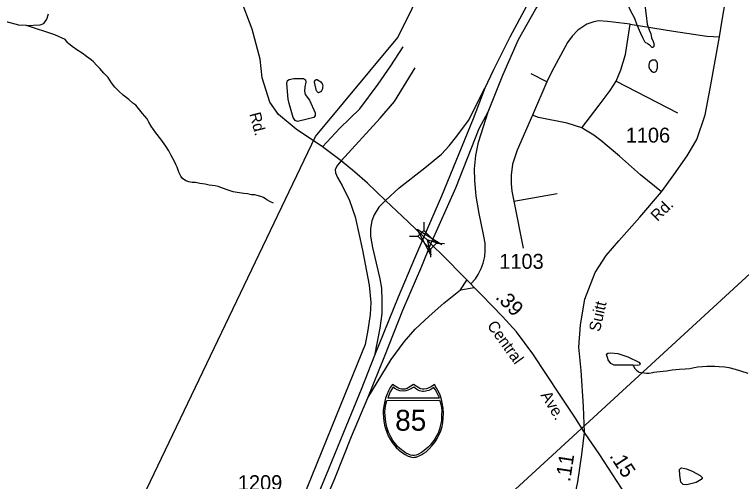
# Model space of a CAD drawing. Extents: x 2056842 to 2160602, y 826753 to 1016856.
# Drawn here: x 2071589 to 2077674, y 860868 to 864781 of the extents above; entities that cross this region are included whole.
import ezdxf

# ---------------------------------------------------------------- set-up
doc = ezdxf.new("R2010")
doc.units = 0
for name, color, linetype in [('Exist Hydrographic Creek Single Shore', 7, 'Continuous'), ('Exist Hydrographic Misc Water Feature', 7, 'Continuous'), ('Exist Road Non-System Type 51', 7, 'Continuous'), ('Exist Road Primary Interstate Divided Center Attributed', 7, 'Continuous'), ('Exist Road Primary Interstate Ramp 1 Lane Attributed', 7, 'Continuous'), ('Exist Road Primary Interstate Shield CELL', 7, 'Continuous'), ('Exist Road Primary Interstate Shield Number Label', 7, 'Continuous'), ('Exist Road Primary US Service Attributed', 7, 'Continuous'), ('Exist Road Secondary Mileage Hundredths English Label', 7, 'Continuous'), ('Exist Road Secondary Structure Standard Bridge Attributed CELL', 7, 'Continuous'), ('Exist Road Secondary Structure Standard Bridge CELL', 7, 'Continuous'), ('Exist Road Secondary Type 51 Attributed', 7, 'Continuous'), ('Exist Road Secondary Type 51 Label', 7, 'Continuous'), ('Exist Road Secondary Type 51 Number Label', 7, 'Continuous'), ('Exist Utilities Gas Line', 7, 'Continuous'), ('Exist Utilities Telephone Line', 7, 'Continuous')]:
    doc.layers.add(name, color=color, linetype=linetype)

msp = doc.modelspace()

# ---------------------------------------------------------------- linework, layer by layer
at = {"layer": 'Exist Hydrographic Creek Single Shore'}
for points in [[(2071688.4, 864687.6), (2071804.4, 864693.8), (2071834.2, 864705.8), (2071858.2, 864741.9), (2071874.1, 864785.8)], [(2071688.4, 864687.6), (2071624.3, 864691.4), (2071522.3, 864719.3), (2071470.3, 864741.1), (2071430.2, 864737), (2071402.4, 864724.9), (2071372.4, 864697), (2071312.3, 864692.8), (2071212.5, 864646.6), (2071176.5, 864618.6), (2071110.7, 864540.5)], [(2073756.1, 863201.2), (2073732.1, 863210.9), (2073702.2, 863226.8), (2073692.1, 863232.9), (2073671.8, 863246.9), (2073650.1, 863256.7), (2073620.2, 863264.9), (2073599.9, 863268.8), (2073573.8, 863270.7), (2073537.7, 863278.6), (2073508, 863280.7), (2073451.8, 863288.3), (2073418, 863296.3), (2073376.1, 863310.4), (2073338, 863324.3), (2073293.9, 863340.3), (2073267.7, 863346.3), (2073217.8, 863352.2), (2073184.2, 863359.8), (2073139.7, 863366.2), (2073103.8, 863372), (2073075.5, 863373.8), (2073047.7, 863379.7), (2073021.8, 863387.7), (2072996, 863405.7), (2072979.8, 863425.7), (2072967.7, 863453.5), (2072959.9, 863477.4), (2072949.8, 863501.6), (2072937.7, 863525.4), (2072925.2, 863555.6), (2072901.4, 863599.4), (2072879.7, 863639.3), (2072855.5, 863677.4), (2072813.3, 863735.4), (2072772.9, 863789.4), (2072732.9, 863845.4), (2072713.2, 863879.2), (2072698.7, 863907), (2072658.9, 863951.2), (2072602.9, 864020.9), (2072578.7, 864038.7), (2072544.5, 864068.7), (2072498.7, 864104.4), (2072460.6, 864138.6), (2072428.4, 864172.7), (2072400.5, 864208.6), (2072372, 864252.3), (2072336.3, 864290.1), (2072302.3, 864328.2), (2072276.4, 864354.4), (2072250.4, 864384.3), (2072230.1, 864400), (2072189.9, 864430), (2072156.1, 864455.8), (2072117.9, 864479.9), (2072072, 864512), (2072041.9, 864537.7), (2072033.9, 864543.8)], [(2076766.3, 861843.9), (2076770.6, 861835.6), (2076780.8, 861815.8), (2076794.8, 861799.9), (2076808.7, 861789.6), (2076816.7, 861784), (2076830.9, 861781.8), (2076838.4, 861781.9), (2076858.7, 861778), (2076878.8, 861776.2), (2076903, 861776.2), (2076932.6, 861782.2), (2076940.6, 861784.3), (2076990.4, 861788.5), (2077046.8, 861794.5), (2077094.8, 861804.7), (2077154.4, 861809.1), (2077202.4, 861813.2), (2077242.6, 861815.1), (2077278.5, 861823.1), (2077308.4, 861829.6), (2077348.2, 861831.7), (2077384.7, 861833.4), (2077416.5, 861833.8), (2077452.6, 861833.6), (2077488.5, 861831.9), (2077534.6, 861830.1), (2077568.4, 861822.2), (2077620.5, 861810.2), (2077666.7, 861796.4), (2077726.7, 861774.6)]]:
    msp.add_lwpolyline(points, dxfattribs=at)
at = {"layer": 'Exist Hydrographic Misc Water Feature'}
for points in [[(2076859.6, 864903.1), (2076853.4, 864915), (2076825.3, 864917.2), (2076801.1, 864922.9), (2076765.4, 864922.6), (2076741.5, 864917), (2076725.7, 864910.8), (2076717.3, 864898.7), (2076719.5, 864870.8), (2076741.9, 864816.7), (2076778, 864750.8), (2076798.1, 864694.9), (2076828, 864625.1), (2076848.3, 864583), (2076862.4, 864555.4)], [(2076859.6, 864903.1), (2076865.7, 864870.9), (2076869.4, 864835.5), (2076877.8, 864771.3), (2076886, 864699.5), (2076902, 864651.1), (2076914.3, 864619.3), (2076922.1, 864585.2), (2076936.3, 864555.5)], [(2072033.9, 864543.8), (2072011.3, 864571.6), (2071926, 864611.2), (2071687.7, 864688.3)], [(2076936.3, 864555.5), (2076940.6, 864537.4), (2076940.4, 864533.4), (2076942.6, 864527.4), (2076940.4, 864519.2), (2076940.4, 864513.5), (2076938.3, 864509.3), (2076936.1, 864505.2), (2076930.1, 864503.3), (2076925.8, 864503.1), (2076921.9, 864507), (2076917.8, 864513.2), (2076913.3, 864519.3), (2076903.2, 864524.8), (2076894.4, 864531.4), (2076886.8, 864537), (2076874.3, 864543.4), (2076862.4, 864555.4)], [(2076970.3, 864373.1), (2076966.8, 864385.4), (2076960.5, 864393.2), (2076954.3, 864397), (2076944.5, 864399.3), (2076938.5, 864399), (2076926.2, 864397.2), (2076914.5, 864390.8), (2076908.4, 864386.9), (2076900.8, 864371), (2076898.9, 864355), (2076898.5, 864342.9), (2076904.9, 864326.9), (2076910.6, 864318.7), (2076918.8, 864309), (2076928.5, 864301.1), (2076934.8, 864297.3), (2076942.8, 864297.3), (2076952.9, 864301), (2076959, 864305), (2076967, 864317.2), (2076970.7, 864335.2), (2076972.8, 864349.2), (2076972.6, 864361.3), (2076970.3, 864373.1)], [(2073879.4, 864072), (2073868, 864202.6), (2073873.7, 864226.5), (2073888.5, 864236.7), (2073927.1, 864244.6), (2074007.7, 864243.5), (2074024.7, 864233.3), (2074026.9, 864215.1), (2074020.1, 864174.2), (2074015.6, 864139), (2074021.3, 864111.7), (2074057.6, 864061.8), (2074105.3, 863957.3), (2074106.4, 863935.7), (2074095.1, 863918.7), (2074038.3, 863902.8), (2073956.6, 863885.7), (2073938.4, 863891.4), (2073921.4, 863917.5), (2073887.3, 864035.6), (2073879.4, 864072)], [(2074157.6, 864209.1), (2074163.5, 864203.4), (2074165.4, 864199.4), (2074167.4, 864193.4), (2074169.5, 864183.4), (2074167.4, 864171.1), (2074165.6, 864157.2), (2074161.9, 864147.2), (2074153.9, 864135.4), (2074149.8, 864131.2), (2074143.9, 864129.3), (2074133.8, 864125.1), (2074129.7, 864127.3), (2074125.6, 864129.2), (2074121.5, 864135.1), (2074117.8, 864141.3), (2074113.7, 864151.3), (2074105.5, 864189), (2074099.6, 864215.1), (2074099.4, 864219.2), (2074101.8, 864223.3), (2074103.3, 864227.1), (2074105.3, 864231.3), (2074113.1, 864235.4), (2074121.7, 864235.3), (2074133.4, 864229), (2074143.4, 864223.5), (2074153.7, 864215.4), (2074157.6, 864209.1)], [(2076766.3, 861843.9), (2076672.9, 861842.6), (2076608.3, 861842.6), (2076579.4, 861857.1), (2076558.3, 861887.5), (2076545.1, 861933.6), (2076554.3, 861942.8), (2076580.7, 861946.8), (2076640, 861940.2), (2076724.3, 861912.5), (2076816.5, 861869), (2076825.7, 861854.5), (2076821.8, 861842.6), (2076802, 861840), (2076766.3, 861843.9)], [(2077261.5, 860851.6), (2077218.2, 860839.6), (2077185.3, 860843.5), (2077166.8, 860862), (2077157.6, 860920), (2077156.3, 860968.7), (2077165.5, 860980.6), (2077172.1, 860983.2), (2077214.3, 860975.3), (2077263, 860954.2), (2077327.6, 860918.7), (2077344.7, 860902.8), (2077344.7, 860894.9), (2077338.1, 860885.7), (2077294.6, 860860.7), (2077261.5, 860851.6)]]:
    msp.add_lwpolyline(points, dxfattribs=at)
at = {"layer": 'Exist Road Non-System Type 51'}
for p, q in [((2076045.4, 864215.4), (2075914.2, 864282.8)), ((2076045.4, 864215.4), (2075924.6, 863937.3)), ((2076624.7, 864222.4), (2077137.6, 863958)), ((2075767.4, 863216.9), (2076130.1, 863280.8)), ((2075767.4, 863216.9), (2075846, 862823))]:
    msp.add_line(p, q, dxfattribs=at)
for points in [[(2076742.1, 864699.2), (2076553.9, 864723.4), (2076476.2, 864726.8), (2076438.2, 864719.9), (2076379.5, 864699.2), (2076303.6, 864649.1), (2076256.9, 864599), (2076217.2, 864545.4), (2076083.4, 864298.4), (2076045.4, 864215.4)], [(2076624.7, 864222.4), (2076663.6, 864317.4), (2076703.3, 864447), (2076742.1, 864699.2)], [(2076742.1, 864699.2), (2077104.8, 864642.2), (2077383.6, 864599), (2077490.7, 864593.8)], [(2074166.2, 863671.2), (2074313, 863829.3), (2074480.1, 863990), (2074633.3, 864197.3), (2074737.8, 864351.1), (2074841.4, 864510)], [(2074324.2, 863555.3), (2074649.3, 863913.1), (2074769.3, 864051.3), (2074943.7, 864334.7)], [(2076337.2, 863831.9), (2076484, 864021.9), (2076576.4, 864142.9), (2076624.7, 864222.4)], [(2075924.6, 863937.3), (2075797.6, 863645.3), (2075758.8, 863526.1), (2075745, 863434.5), (2075745, 863362), (2075751.9, 863301.5), (2075767.4, 863216.9)], [(2076337.2, 863831.9), (2076213.8, 863869.9), (2075975.5, 863916.6), (2075924.6, 863937.3)], [(2077004.6, 863294.6), (2076830.2, 863436.3), (2076654.1, 863593.5), (2076497.8, 863726.5), (2076437.4, 863769.7), (2076370, 863811.2), (2076337.2, 863831.9)]]:
    msp.add_lwpolyline(points, dxfattribs=at)
at = {"layer": 'Exist Road Primary Interstate Divided Center Attributed'}
for points in [[(2080408.9, 871640.4), (2079989.6, 871021.1), (2079420, 870167.7), (2079124.9, 869723.1), (2078921.6, 869427.8), (2078646.2, 869015.5), (2078442, 868711.3), (2078115.4, 868230.6), (2077823.9, 867791.4), (2077457.7, 867242.3), (2077165.2, 866808.4), (2076910.6, 866425), (2076571.4, 865917.3), (2076300.6, 865519.4), (2076039.6, 865125.2), (2075874.1, 864851.5), (2075734.6, 864590.5), (2075597, 864311.4), (2075525.7, 864163.6), (2075428.7, 863906.4), (2075163.3, 863260.1), (2075015.7, 862917.9)], [(2075075.1, 862859.4), (2075282, 863328.5), (2075479.1, 863825.3), (2075552.9, 863965.8), (2075675.5, 864272.5), (2075808.4, 864570.7), (2075953.3, 864828.1), (2076122.4, 865099.9), (2076367.2, 865470.8), (2076952, 866340.3), (2077230, 866759.8), (2077527.8, 867202.7), (2077895.8, 867750), (2078063.2, 867994.8), (2078537.4, 868700.5), (2078721.8, 868983.1), (2079002.5, 869400.8), (2079231.1, 869748.3), (2079535.2, 870198.3), (2080057.9, 870974.2), (2080401.7, 871499.9)], [(2075015.7, 862917.9), (2074938.3, 862736.2), (2074801.6, 862412.1), (2074601, 861924.6), (2074489.4, 861639.8), (2074343.6, 861278), (2074216.7, 860970.1), (2074021.5, 860500.2)], [(2074093.5, 860476.8), (2074268.9, 860894.5), (2074410.2, 861245.6), (2074545.1, 861569.6), (2074689.1, 861920.7), (2074839.4, 862302.3), (2074997.7, 862671.4), (2075075.1, 862859.4)]]:
    msp.add_lwpolyline(points, dxfattribs=at)
at = {"layer": 'Exist Road Primary Interstate Ramp 1 Lane Attributed'}
for q in [(2075375.7, 862554.5), (2075436.4, 862492.8)]:
    msp.add_line((2075321.5, 862473.1), q, dxfattribs=at)
for points in [[(2074693.4, 863223.8), (2074807.4, 863329.2), (2075023.2, 863496.7), (2075163.9, 863610.8), (2075226.1, 863681.6), (2075291.7, 863761.1), (2075389.3, 863894.1), (2075525.7, 864163.6)], [(2075408.3, 862523.2), (2075448, 862566.4), (2075470.4, 862603.5), (2075495, 862651.9), (2075512.3, 862696.8), (2075525.7, 862753.8), (2075530, 862804.8), (2075527.4, 862864.4), (2075514, 862937.8), (2075477.8, 863112.3), (2075454.4, 863259.2), (2075442.8, 863390.5), (2075440.6, 863489), (2075449.3, 863598.7), (2075472.1, 863711.8), (2075552.9, 863965.8)], [(2074693.4, 863223.8), (2074638.1, 863166.8), (2074598.4, 863102.8), (2074579.4, 863052.7), (2074569.1, 862988.8), (2074569.1, 862924.9), (2074585.5, 862829.9), (2074645.9, 862567.3), (2074660.6, 862487.8), (2074664, 862384.1), (2074664, 862275.3), (2074647.6, 862152.6), (2074601, 861924.6)], [(2074545.1, 861569.6), (2074743, 861889.2), (2074850.1, 862037.7), (2074943.3, 862144.8), (2075060.8, 862252), (2075183.3, 862362.5), (2075321.5, 862473.1)]]:
    msp.add_lwpolyline(points, dxfattribs=at)
at = {"layer": 'Exist Road Primary Interstate Shield CELL'}
for points in [[(2074928.3, 861069.9), (2074937.7, 861070.8), (2074950.5, 861073.3), (2074962.9, 861077.3), (2074977, 861083.6), (2074997.8, 861095.1), (2075014.5, 861104.9), (2075033.9, 861117.9), (2075060, 861141.6), (2075086.1, 861169), (2075109, 861200.1), (2075127.3, 861229.1), (2075143.4, 861262.2), (2075156.8, 861293.2), (2075167.5, 861328.5), (2075174.5, 861362.7), (2075178.1, 861398.4), (2075180.5, 861438), (2075177.8, 861482.5), (2075170.1, 861528.1), (2075162.8, 861556.5), (2075151.7, 861590.4), (2075142.8, 861612.1), (2075121.9, 861650.5), (2075103.2, 861680.1), (2075075.9, 861660.9), (2075058.2, 861651.5), (2075047.3, 861646.6), (2075036.2, 861644.4), (2075015.7, 861642), (2075002.8, 861642.5), (2074990.8, 861645.2), (2074980.7, 861647.4), (2074972.5, 861651.5), (2074928.3, 861680.1), (2074884, 861651.5), (2074874.7, 861647.2), (2074865.2, 861645.2), (2074856, 861642.7), (2074840.9, 861642), (2074829.3, 861642.3), (2074817.5, 861644.4), (2074808.1, 861646.4), (2074797.6, 861651.5), (2074752.5, 861680.1), (2074734.7, 861654.4), (2074720.3, 861629), (2074704.9, 861593), (2074695.4, 861565.2), (2074688.6, 861542.3), (2074680.2, 861500.4), (2074675.9, 861463.8), (2074675.1, 861438), (2074679.9, 861373.5), (2074686.9, 861339.1), (2074694.1, 861311.3), (2074718, 861251.3), (2074736, 861217.7), (2074751.4, 861193.5), (2074772.9, 861166.4), (2074784.6, 861153.4), (2074829.4, 861114.2), (2074859.4, 861093.8), (2074883.3, 861080.9), (2074894.5, 861076.6), (2074912.1, 861071.7)], [(2074757.8, 861659.4), (2074746.8, 861642.4), (2074734.2, 861619.6), (2074724, 861595.9), (2074713.7, 861569.8), (2075145.2, 861569.6), (2075135.2, 861592), (2075124.4, 861614.6), (2075113.2, 861635.1), (2075099.4, 861655), (2075075.2, 861639.8), (2075057.6, 861631.4), (2075043.4, 861626.6), (2075031.4, 861623.9), (2075012.9, 861622.4), (2075004.5, 861622.9), (2074978.6, 861628.8), (2074961.1, 861635.9), (2074944.4, 861647.1), (2074930.8, 861659.8), (2074896.6, 861639.1), (2074881.5, 861632.4), (2074864, 861628), (2074844.9, 861625.6), (2074815.5, 861628.8), (2074792.4, 861636.7), (2074772.6, 861647.1)], [(2075147.8, 861548.3), (2075152.4, 861536.1), (2075158.8, 861509.1), (2075162.1, 861488.2), (2075165.5, 861464.2), (2075164.3, 861423.1), (2075162.3, 861380.5), (2075158.4, 861355.3), (2075153.2, 861332.4), (2075146, 861306.9), (2075134.5, 861273.1), (2075118.6, 861244.4), (2075098.7, 861212.6), (2075077.2, 861184.8), (2075067.9, 861173.2), (2075050.2, 861154.5), (2075018, 861128.6), (2074994.4, 861111.1), (2074966.3, 861094.4), (2074952, 861088.1), (2074935.3, 861084.6), (2074921.6, 861085.5), (2074905, 861089.9), (2074891.5, 861093.6), (2074862.1, 861109.5), (2074838.2, 861125.5), (2074798.5, 861158.1), (2074777, 861183.2), (2074757, 861212.6), (2074739.1, 861242.7), (2074720, 861282.4), (2074706.6, 861322.3), (2074696.8, 861365.3), (2074690.2, 861418), (2074689.4, 861450), (2074691.4, 861480.9), (2074694.3, 861497.1), (2074698.2, 861517.1), (2074706.1, 861548.1)]]:
    msp.add_lwpolyline(points, close=True, dxfattribs=at)
at = {"layer": 'Exist Road Primary US Service Attributed'}
msp.add_lwpolyline([(2074324.2, 863555.3), (2074293.7, 863519.2), (2074272.9, 863482.9), (2074276.4, 863453.5), (2074293.7, 863413.8), (2074331.6, 863348.2), (2074393.8, 863222), (2074441.3, 863085.6), (2074500.9, 862805.7), (2074557, 862512), (2074570.8, 862368.6), (2074567.3, 862266.6), (2074546.6, 862135.3), (2074524.2, 862016.1), (2074421.7, 861761.1), (2074280.4, 861418.1), (2073837, 860323.8), (2073439.2, 859337.6), (2073283.5, 858984.3), (2072835.9, 858018.9), (2072326, 856951.6), (2071888.8, 856013.2), (2071729.9, 855650.5)], dxfattribs=at)
at = {"layer": 'Exist Road Secondary Structure Standard Bridge Attributed CELL'}
msp.add_lwpolyline([(2075074.5, 862766.6), (2074959.1, 862981.4), (2075166.4, 862853), (2075042.6, 862892.6)], close=True, dxfattribs=at)
at = {"layer": 'Exist Road Secondary Structure Standard Bridge CELL'}
for p, q in [((2075015.9, 863041.4), (2075015.1, 862972.4)), ((2074895.6, 862924), (2074964.6, 862923.1)), ((2075071, 862815.9), (2075070.2, 862746.9)), ((2075120.4, 862864.1), (2075189.4, 862863.2))]:
    msp.add_line(p, q, dxfattribs=at)
msp.add_lwpolyline([(2075015.1, 862972.4), (2075120.6, 862864.3), (2075070.1, 862815), (2074964.6, 862923.1)], close=True, dxfattribs=at)
at = {"layer": 'Exist Road Secondary Type 51 Attributed'}
for points in [[(2074324.2, 863555.3), (2074200.8, 863648.2), (2074166.2, 863671.2), (2073945.3, 863820.7), (2073797.9, 863943.3), (2073727.3, 864047.2), (2073660.8, 864250.9), (2073645.2, 864405.8), (2073578.8, 864659.3), (2073481.1, 864917), (2073359.6, 865150.9), (2073272.4, 865323.4), (2073149.9, 865502.1), (2072636.1, 866145.1)], [(2076361.6, 861279.1), (2076352.3, 861495.3), (2076331.5, 861798.7), (2076313.9, 861993), (2076326.3, 862180.1), (2076363.7, 862396.2), (2076448.9, 862618.6), (2076541.3, 862761), (2076647.2, 862883.6), (2076823.8, 863083.2), (2077004.6, 863294.6), (2077109.3, 863437.5), (2077219.4, 863595.5), (2077299.4, 863733.7), (2077370, 863941.5), (2077413.6, 864159.8), (2077490.7, 864593.8), (2077512.3, 864734.4), (2077551.7, 864963.1), (2077594.3, 865113.7), (2077660.8, 865265.5), (2077793.7, 865539.8)], [(2075015.7, 862917.9), (2074885.2, 863044.4), (2074693.4, 863223.8), (2074544.9, 863368.9), (2074433.5, 863463.9), (2074324.2, 863555.3)], [(2075075.1, 862859.4), (2075042.6, 862892.6), (2075015.7, 862917.9)], [(2076361.6, 861279.1), (2076280.1, 861406.4), (2076156.5, 861592.4), (2075926.5, 861936.9), (2075792, 862121.4), (2075674.7, 862251.3), (2075497.1, 862431.1), (2075187.1, 862746.4), (2075075.1, 862859.4)], [(2076265.1, 860681.6), (2076303.5, 860866.6), (2076339.3, 861095.7), (2076361.6, 861279.1)], [(2076814.4, 860601.8), (2076705.4, 860755.4), (2076487.8, 861091.5), (2076361.6, 861279.1)]]:
    msp.add_lwpolyline(points, dxfattribs=at)
at = {"layer": 'Exist Utilities Gas Line'}
msp.add_lwpolyline([(2070574.6, 855889.8), (2070545.5, 856108), (2072159.2, 859686.7), (2074107.2, 863759.9), (2074797.7, 864589.1), (2076476.7, 867993.2), (2076593, 868342.3), (2077450.7, 869156.9), (2077436.2, 869811.6)], dxfattribs=at)
at = {"layer": 'Exist Utilities Telephone Line'}
msp.add_lwpolyline([(2070574.6, 855889.8), (2073540.2, 858741.1), (2079471.4, 864196.3), (2082575.1, 867047.6), (2086740, 870917.2), (2087764.9, 872677.4), (2089015.1, 875921.4), (2089705.6, 877143.4), (2092053.4, 881391.2), (2094430.2, 885697.2), (2096843.4, 888330.3), (2097766.5, 889363.1), (2100637.6, 891101.5), (2103123.5, 892599.9), (2104820.7, 893625.5), (2107244.8, 895109.3), (2108287.8, 895378.4), (2108625.8, 895633), (2109723.4, 896782.2), (2110232.2, 897204.1), (2110707.5, 898076.3)], dxfattribs=at)

# ---------------------------------------------------------------- texts
at = {"layer": 'Exist Road Primary Interstate Shield Number Label'}
msp.add_text('85', height=175, dxfattribs=at).set_placement((2074775.4, 861293.7))
at = {"layer": 'Exist Road Secondary Mileage Hundredths English Label'}
for s, rotation, p in [('.39', 314.64705, (2075608.5, 862407.2)), ('.11', 81.11348, (2076239.3, 860861)), ('.15', 302.90918, (2076565.3, 861082.9))]:
    msp.add_text(s, height=125, rotation=rotation, dxfattribs=at).set_placement(p)
at = {"layer": 'Exist Road Secondary Type 51 Label'}
for s, rotation, p in [('Rd.', 284.60431, (2073554.7, 863948.2)), ('Rd.', 44.49407, (2076970.9, 863041.7)), ('Suitt', 77.01437, (2076488.2, 862117.7)), ('Central', 305.89379, (2075540.3, 862173.5)), ('Ave.', 300.72448, (2075991.1, 861591.8))]:
    msp.add_text(s, height=95, rotation=rotation, dxfattribs=at).set_placement(p)
at = {"layer": 'Exist Road Secondary Type 51 Number Label'}
for s, p in [('1106', (2076705.4, 863707.7)), ('1103', (2075647, 862650.3)), ('1209', (2073458.4, 860795.8))]:
    msp.add_text(s, height=125, dxfattribs=at).set_placement(p)

doc.saveas('drawing.dxf')
